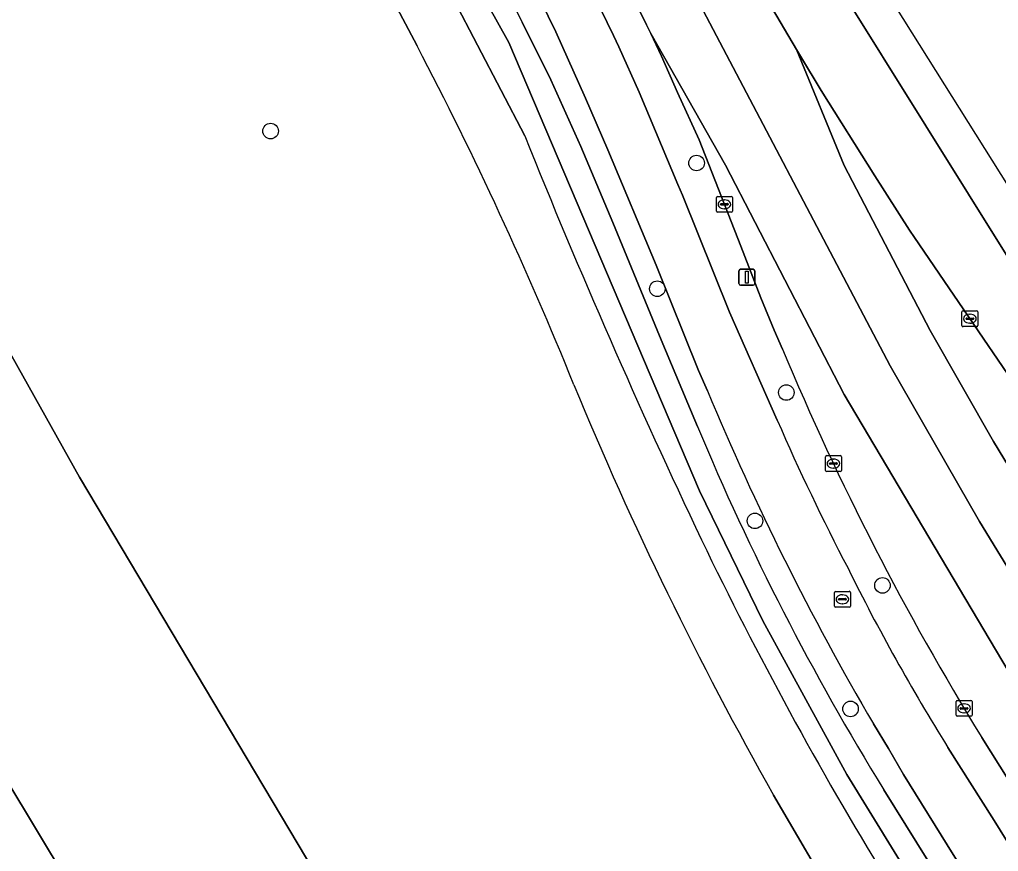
# Model space of a CAD drawing. Extents: x 157320 to 158835, y 386650 to 388491.
# Drawn here: x 158718.7 to 158780.2, y 387261.3 to 387313.5 of the extents above; entities that cross this region are included whole.
import ezdxf

# ---------------------------------------------------------------- set-up
doc = ezdxf.new("R2010")
doc.units = 0
for name, color, linetype in [('IMGEO_Berm_groen', 7, 'Continuous'), ('IMGEO_Berm_open', 7, 'Continuous'), ('IMGEO_Boom', 7, 'Continuous'), ('IMGEO_Fietspad_gesloten', 7, 'Continuous'), ('IMGEO_Gemengd_bos', 7, 'Continuous'), ('IMGEO_Grasland_overig', 7, 'Continuous'), ('IMGEO_Kolk', 7, 'Continuous'), ('IMGEO_Lichtmast', 7, 'Continuous'), ('IMGEO_Rijbaan_regionaal_gesloten', 7, 'Continuous'), ('IMGEO_Rioolput', 7, 'Continuous'), ('IMGEO_Voetpad_open', 7, 'Continuous'), ('IMGEO_Waterloop', 7, 'Continuous')]:
    doc.layers.add(name, color=color, linetype=linetype)

msp = doc.modelspace()

# ---------------------------------------------------------------- linework, layer by layer
at = {"layer": 'IMGEO_Berm_groen'}
for points in [[(158736.019, 387346.721), (158740.18, 387341.019), (158742.304, 387337.686), (158746.602, 387330.081), (158750.582, 387323.091), (158752.729, 387319.312), (158752.919, 387318.971), (158756.073, 387312.501), (158756.392, 387311.782), (158757.684, 387308.938), (158760.11, 387303.141), (158760.397, 387302.47), (158763.362, 387295.115), (158766.354, 387288.331)], [(158745.281, 387325.997), (158742.923, 387330.055), (158739.891, 387335.1), (158735.792, 387341.818), (158735.063, 387342.982), (158734.27, 387342.462), (158738.099, 387335.682), (158745.921, 387321.562), (158748.514, 387316.964), (158750.325, 387313.337), (158752.134, 387309.709), (158754.012, 387305.524), (158756.015, 387300.745), (158758.954, 387293.633), (158760.731, 387289.375), (158761.338, 387287.949)], [(158766.683, 387292.8), (158766.158, 387293.986), (158765.315, 387296.02), (158764.066, 387299.254), (158761.447, 387305.946), (158760.093, 387308.919), (158759.083, 387311.193), (158758.401, 387312.614), (158758.135, 387313.167), (158757.257, 387314.973), (158756.076, 387317.347), (158754.766, 387319.79), (158751.923, 387324.856), (158748.427, 387330.985)], [(158761.963, 387290.176), (158761.409, 387291.466), (158758.747, 387298.079), (158755.712, 387305.312), (158754.298, 387308.564), (158752.444, 387312.733), (158750.057, 387317.621), (158748.677, 387320.124), (158745.281, 387325.997)], [(158773.054, 387265.117), (158800.906, 387220.405), (158801.459, 387219.518), (158802.907, 387220.418), (158802.304, 387221.385), (158789.498, 387241.907), (158789.383, 387242.084), (158784.448, 387250), (158784.163, 387250.458), (158781.326, 387254.958), (158777.401, 387261.062), (158774.291, 387266.09), (158773.351, 387267.724), (158772.397, 387269.262)], [(158777.078, 387267.786), (158779.975, 387263.196), (158786.909, 387252.043), (158788.192, 387250), (158793.655, 387241.3), (158796.829, 387236.158), (158797.053, 387235.795), (158793.593, 387245.419), (158790.692, 387250), (158787.176, 387255.623), (158780.908, 387265.7), (158779.203, 387268.414)]]:
    msp.add_lwpolyline(points, dxfattribs=at)
for centre, radius, start, end in [((158929.182, 387360.822), 176.161, 202.71403, 211.63875), ((158922.437, 387357.177), 173.9, 202.66141, 210.36783), ((158901.779, 387347.375), 147.737, 203.55669, 207.55452), ((158911.38, 387350.52), 162.566, 202.63712, 211.69118), ((158886.69, 387336.346), 129.288, 206.31467, 212.02525)]:
    msp.add_arc(centre, radius, start, end, dxfattribs=at)
at = {"layer": 'IMGEO_Berm_open'}
for points in [[(158821.153, 387234.028), (158789.309, 387285.027), (158691.202, 387442.058), (158681.521, 387457.554)], [(158746.813, 387349.552), (158748.143, 387347.238), (158750.602, 387342.931), (158752.819, 387339.003), (158754.31, 387336.35), (158755.409, 387334.406), (158756.589, 387332.202), (158757.395, 387330.636), (158758.414, 387328.581), (158759.514, 387326.417), (158760.573, 387324.283), (158761.542, 387322.318), (158763.226, 387319.186), (158764.355, 387317.062), (158765.786, 387314.629), (158767.559, 387311.608), (158767.805, 387311.202), (158769.11, 387309.046), (158772.483, 387303.684), (158774.658, 387300.275), (158774.978, 387299.803), (158784.538, 387285.792)]]:
    msp.add_lwpolyline(points, dxfattribs=at)
at = {"layer": 'IMGEO_Boom'}
for centre in [(158734.52, 387306.491), (158761.283, 387304.485), (158758.816, 387296.589), (158766.923, 387290.072), (158764.952, 387282.014), (158772.964, 387277.96), (158770.956, 387270.203)]:
    msp.add_circle(centre, 0.489, dxfattribs=at)
at = {"layer": 'IMGEO_Fietspad_gesloten'}
for points in [[(158736.182, 387347.611), (158735.696, 387348.076), (158734.87, 387348.801), (158726.686, 387356.515), (158730.032, 387351.01), (158735.063, 387342.982), (158735.792, 387341.818), (158739.891, 387335.1), (158742.923, 387330.055), (158745.281, 387325.997), (158748.677, 387320.124), (158750.057, 387317.621), (158752.444, 387312.733), (158754.298, 387308.564), (158755.712, 387305.312), (158758.747, 387298.079), (158761.409, 387291.466), (158761.963, 387290.176)], [(158766.354, 387288.331), (158763.362, 387295.115), (158760.397, 387302.47), (158760.11, 387303.141), (158757.684, 387308.938), (158756.392, 387311.782), (158756.073, 387312.501), (158752.919, 387318.971), (158752.729, 387319.312), (158750.582, 387323.091), (158746.602, 387330.081), (158742.304, 387337.686), (158740.18, 387341.019), (158736.019, 387346.721)], [(158772.397, 387269.262), (158773.351, 387267.724), (158774.291, 387266.09), (158777.401, 387261.062), (158781.326, 387254.958), (158784.163, 387250.458), (158784.448, 387250), (158789.383, 387242.084), (158789.498, 387241.907), (158802.304, 387221.385), (158802.907, 387220.418), (158803.465, 387219.524), (158803.525, 387219.408), (158803.581, 387219.291), (158806.218, 387220.87), (158804.952, 387223.044)], [(158804.952, 387223.044), (158804.508, 387223.808), (158797.053, 387235.795), (158796.829, 387236.158), (158793.655, 387241.3), (158788.192, 387250), (158786.909, 387252.043), (158779.975, 387263.196), (158777.078, 387267.786)]]:
    msp.add_lwpolyline(points, dxfattribs=at)
for centre, radius, start, end in [((158922.437, 387357.177), 173.9, 202.66141, 210.36783), ((158901.779, 387347.375), 147.737, 203.55669, 207.55452), ((158886.69, 387336.346), 129.288, 206.31467, 212.02525)]:
    msp.add_arc(centre, radius, start, end, dxfattribs=at)
at = {"layer": 'IMGEO_Gemengd_bos'}
for points in [[(158638.25, 387399.999), (158639.633, 387403.815), (158666.899, 387437.84), (158663.594, 387443.101), (158650.922, 387461.865), (158648.482, 387465.755), (158639.494, 387480.083), (158634.108, 387488.668), (158608.408, 387529.637), (158601.839, 387500), (158604.208, 387500), (158596.382, 387472.952), (158593.462, 387466.69), (158597.744, 387460.114), (158678.793, 387329.386), (158706.484, 387284.721), (158727.382, 387250), (158738.123, 387232.155)], [(158746.615, 387217.687), (158747.074, 387216.708), (158757.171, 387212.621), (158756.73, 387227.288), (158722.502, 387284.75), (158712.905, 387301.899), (158712.721, 387302.685), (158712.359, 387305.488), (158712.399, 387308.11), (158712.796, 387310.665), (158713.421, 387312.818), (158724.707, 387337.331), (158722.853, 387344.771), (158714.483, 387330.705)], [(158738.123, 387232.155), (158727.382, 387250), (158706.484, 387284.721), (158678.793, 387329.386), (158675.046, 387327.081), (158701.342, 387284.636), (158722.522, 387250), (158733.608, 387231.871)]]:
    msp.add_lwpolyline(points, dxfattribs=at)
at = {"layer": 'IMGEO_Grasland_overig'}
for points in [[(158788.567, 387237.071), (158770.723, 387266.089), (158765.456, 387275.732), (158761.465, 387283.903), (158749.492, 387312.056), (158737.63, 387333.331), (158731.581, 387344.539), (158725.735, 387354.645), (158724.417, 387353.882), (158724.622, 387353.514), (158743.066, 387320.448), (158750.488, 387306.195)], [(158743.733, 387311.836), (158733.737, 387330.688), (158723.98, 387346.665), (158722.853, 387344.771), (158724.707, 387337.331), (158713.421, 387312.818), (158712.796, 387310.665), (158712.399, 387308.11), (158712.359, 387305.488), (158712.721, 387302.685), (158712.905, 387301.899), (158722.502, 387284.75), (158756.73, 387227.288), (158757.171, 387212.621), (158747.074, 387216.708), (158753.8, 387202.356), (158754.31, 387202.672), (158758.096, 387195.296), (158754.385, 387192.52), (158748.97, 387199.36), (158752.343, 387201.452), (158745.764, 387212.834)], [(158773.177, 387259.545), (158778.866, 387250), (158793.088, 387226.137), (158791.403, 387225.096), (158775.262, 387250), (158770.289, 387257.672), (158766.119, 387264.791)]]:
    msp.add_lwpolyline(points, dxfattribs=at)
for centre, radius, start, end in [((158525.094, 387197.757), 246.612, 22.10327, 27.55416), ((159168.429, 387473.966), 450.357, 201.87161, 205.39544), ((158968.634, 387379.291), 232.643, 202.42315, 209.48341), ((158984.648, 387388.491), 247.684, 205.76596, 211.37305)]:
    msp.add_arc(centre, radius, start, end, dxfattribs=at)
at = {"layer": 'IMGEO_Kolk'}
for p, q in [((158762.531, 387301.466), (158762.531, 387302.318)), ((158762.606, 387302.392), (158763.458, 387302.392)), ((158763.019, 387302.172), (158763.044, 387302.172)), ((158763.532, 387302.318), (158763.532, 387301.466)), ((158762.79, 387301.886), (158762.79, 387301.898)), ((158763.228, 387301.849), (158762.83, 387301.849)), ((158762.833, 387301.935), (158763.231, 387301.935)), ((158763.042, 387301.612), (158763.017, 387301.612)), ((158763.274, 387301.898), (158763.274, 387301.886)), ((158763.458, 387301.392), (158762.606, 387301.392)), ((158777.954, 387294.283), (158777.954, 387295.135)), ((158778.029, 387295.209), (158778.881, 387295.209)), ((158778.442, 387294.989), (158778.467, 387294.989)), ((158778.955, 387295.135), (158778.955, 387294.283)), ((158778.881, 387294.209), (158778.029, 387294.209)), ((158778.213, 387294.703), (158778.213, 387294.715)), ((158778.651, 387294.666), (158778.253, 387294.666)), ((158778.256, 387294.752), (158778.654, 387294.752)), ((158778.465, 387294.429), (158778.44, 387294.429)), ((158778.697, 387294.715), (158778.697, 387294.703)), ((158769.383, 387285.182), (158769.383, 387286.034)), ((158769.458, 387286.108), (158770.31, 387286.108)), ((158769.642, 387285.602), (158769.642, 387285.614)), ((158770.08, 387285.565), (158769.682, 387285.565)), ((158769.685, 387285.651), (158770.083, 387285.651)), ((158769.871, 387285.888), (158769.896, 387285.888)), ((158770.126, 387285.614), (158770.126, 387285.602)), ((158770.384, 387286.034), (158770.384, 387285.182)), ((158770.31, 387285.108), (158769.458, 387285.108)), ((158769.894, 387285.328), (158769.869, 387285.328)), ((158777.592, 387269.812), (158777.592, 387270.664)), ((158777.667, 387270.738), (158778.519, 387270.738)), ((158777.851, 387270.232), (158777.851, 387270.244)), ((158778.289, 387270.195), (158777.891, 387270.195)), ((158777.894, 387270.281), (158778.292, 387270.281)), ((158778.08, 387270.518), (158778.105, 387270.518)), ((158778.335, 387270.244), (158778.335, 387270.232)), ((158778.593, 387270.664), (158778.593, 387269.812)), ((158778.519, 387269.738), (158777.667, 387269.738)), ((158778.103, 387269.958), (158778.078, 387269.958))]:
    msp.add_line(p, q, dxfattribs=at)
for points in [[(158762.531, 387301.466), (158762.531, 387302.318)], [(158762.606, 387302.392), (158763.458, 387302.392)], [(158763.532, 387302.318), (158763.532, 387301.466)], [(158763.458, 387301.392), (158762.606, 387301.392)], [(158777.954, 387294.283), (158777.954, 387295.135)], [(158778.029, 387295.209), (158778.881, 387295.209)], [(158778.955, 387295.135), (158778.955, 387294.283)], [(158778.881, 387294.209), (158778.029, 387294.209)], [(158769.383, 387285.182), (158769.383, 387286.034)], [(158769.458, 387286.108), (158770.31, 387286.108)], [(158770.384, 387286.034), (158770.384, 387285.182)], [(158770.31, 387285.108), (158769.458, 387285.108)], [(158777.592, 387269.812), (158777.592, 387270.664)], [(158777.667, 387270.738), (158778.519, 387270.738)], [(158778.593, 387270.664), (158778.593, 387269.812)], [(158778.519, 387269.738), (158777.667, 387269.738)]]:
    msp.add_lwpolyline(points, dxfattribs=at)
for centre, radius, start, end in [((158762.608, 387302.316), 0.0765, 91.55205, 178.44795), ((158762.608, 387302.316), 0.0765, 91.55205, 178.44795), ((158763.456, 387302.316), 0.0765, 1.55205, 88.44795), ((158763.456, 387302.316), 0.0765, 1.55205, 88.44795), ((158762.83, 387301.895), 0.0403, 85.87752, 175.75265), ((158762.827, 387301.885), 0.0366, 178.93798, 274.71019), ((158763.231, 387301.892), 0.043, 264.86636, 352.45326), ((158763.235, 387301.897), 0.0386, 1.73085, 96.63898), ((158762.608, 387301.468), 0.0765, 181.55205, 268.44795), ((158762.608, 387301.468), 0.0765, 181.55205, 268.44795), ((158763.456, 387301.468), 0.0765, 271.55205, 358.44795), ((158763.456, 387301.468), 0.0765, 271.55205, 358.44795), ((158778.031, 387295.133), 0.0765, 91.55205, 178.44795), ((158778.031, 387295.133), 0.0765, 91.55205, 178.44795), ((158778.879, 387295.133), 0.0765, 1.55205, 88.44795), ((158778.879, 387295.133), 0.0765, 1.55205, 88.44795), ((158778.031, 387294.285), 0.0765, 181.55205, 268.44795), ((158778.031, 387294.285), 0.0765, 181.55205, 268.44795), ((158778.253, 387294.712), 0.0403, 85.87752, 175.75265), ((158778.25, 387294.702), 0.0366, 178.93798, 274.71019), ((158778.654, 387294.709), 0.043, 264.86636, 352.45326), ((158778.658, 387294.714), 0.0386, 1.73085, 96.63898), ((158778.879, 387294.285), 0.0765, 271.55205, 358.44795), ((158778.879, 387294.285), 0.0765, 271.55205, 358.44795), ((158769.46, 387286.032), 0.0765, 91.55205, 178.44795), ((158769.46, 387286.032), 0.0765, 91.55205, 178.44795), ((158769.682, 387285.611), 0.0403, 85.87752, 175.75265), ((158769.679, 387285.601), 0.0366, 178.93798, 274.71019), ((158770.083, 387285.608), 0.043, 264.86636, 352.45326), ((158770.087, 387285.613), 0.0386, 1.73085, 96.63898), ((158770.308, 387286.032), 0.0765, 1.55205, 88.44795), ((158770.308, 387286.032), 0.0765, 1.55205, 88.44795), ((158769.46, 387285.184), 0.0765, 181.55205, 268.44795), ((158769.46, 387285.184), 0.0765, 181.55205, 268.44795), ((158770.308, 387285.184), 0.0765, 271.55205, 358.44795), ((158770.308, 387285.184), 0.0765, 271.55205, 358.44795), ((158777.669, 387270.662), 0.0765, 91.55205, 178.44795), ((158777.669, 387270.662), 0.0765, 91.55205, 178.44795), ((158777.891, 387270.241), 0.0403, 85.87752, 175.75265), ((158777.888, 387270.231), 0.0366, 178.93798, 274.71019), ((158778.292, 387270.238), 0.043, 264.86636, 352.45326), ((158778.296, 387270.243), 0.0386, 1.73085, 96.63898), ((158778.517, 387270.662), 0.0765, 1.55205, 88.44795), ((158778.517, 387270.662), 0.0765, 1.55205, 88.44795), ((158777.669, 387269.814), 0.0765, 181.55205, 268.44795), ((158777.669, 387269.814), 0.0765, 181.55205, 268.44795), ((158778.517, 387269.814), 0.0765, 271.55205, 358.44795), ((158778.517, 387269.814), 0.0765, 271.55205, 358.44795)]:
    msp.add_arc(centre, radius, start, end, dxfattribs=at)
for centre, major_axis, ratio, start_param, end_param in [((158763.018, 387301.892), (-0.387, 0.002), 0.722429, 4.712389, 7.853982), ((158763.043, 387301.892), (-0.39, 0.002), 0.717154, 1.570796, 4.712389), ((158778.441, 387294.709), (-0.387, 0.002), 0.722429, 4.712389, 7.853982), ((158778.466, 387294.709), (-0.39, 0.002), 0.717154, 1.570796, 4.712389), ((158769.87, 387285.608), (-0.387, 0.002), 0.722429, 4.712389, 7.853982), ((158769.895, 387285.608), (-0.39, 0.002), 0.717154, 1.570796, 4.712389), ((158778.079, 387270.238), (-0.387, 0.002), 0.722429, 4.712389, 7.853982), ((158778.104, 387270.238), (-0.39, 0.002), 0.717154, 1.570796, 4.712389)]:
    msp.add_ellipse(centre, major_axis=major_axis, ratio=ratio, start_param=start_param, end_param=end_param, dxfattribs=at)
at = {"layer": 'IMGEO_Lichtmast'}
for p, q in [((158763.945, 387296.916), (158763.945, 387297.716)), ((158763.945, 387297.716), (158763.945, 387296.916)), ((158764.045, 387297.816), (158764.835, 387297.816)), ((158764.835, 387297.816), (158764.045, 387297.816)), ((158764.935, 387297.716), (158764.935, 387296.916)), ((158764.935, 387296.916), (158764.935, 387297.716)), ((158764.835, 387296.816), (158764.045, 387296.816)), ((158764.045, 387296.816), (158764.835, 387296.816))]:
    msp.add_line(p, q, dxfattribs=at)
msp.add_lwpolyline([(158764.365, 387297.691), (158764.515, 387297.691), (158764.515, 387296.941), (158764.365, 387296.941), (158764.365, 387297.691)], dxfattribs=at)
for centre, start, end in [((158764.045, 387297.716), 90, 180), ((158764.045, 387297.716), 90, 180), ((158764.835, 387297.716), 0, 90), ((158764.835, 387297.716), 360, 90), ((158764.045, 387296.916), 180, 270), ((158764.045, 387296.916), 180, 270), ((158764.835, 387296.916), 270, 0), ((158764.835, 387296.916), 270, 0)]:
    msp.add_arc(centre, 0.1, start, end, dxfattribs=at)
at = {"layer": 'IMGEO_Rijbaan_regionaal_gesloten'}
for points in [[(158626.924, 387544.874), (158639.233, 387525.255), (158655.038, 387500), (158658.923, 387493.792), (158681.521, 387457.554), (158691.202, 387442.058), (158789.309, 387285.027), (158821.153, 387234.028), (158823.356, 387235.46), (158677.179, 387467.992), (158588.04, 387615.09)], [(158620.059, 387546.215), (158632.83, 387525.668), (158666.884, 387471.14), (158686.13, 387440.39), (158711.75, 387399.391), (158722.187, 387382.726), (158732.775, 387365.792), (158736.899, 387358.976), (158747.438, 387341.183), (158773.452, 387291.74), (158779.065, 387281.971), (158785.896, 387270.815), (158812.144, 387228.589)], [(158812.144, 387228.589), (158785.896, 387270.815), (158779.065, 387281.971), (158773.452, 387291.74), (158747.438, 387341.183), (158736.899, 387358.976), (158732.775, 387365.792), (158722.187, 387382.726), (158711.75, 387399.391), (158686.13, 387440.39), (158666.884, 387471.14), (158632.83, 387525.668), (158620.059, 387546.215)], [(158814.92, 387230.29), (158790.397, 387269.802), (158779.932, 387286.998), (158775.957, 387293.978), (158770.566, 387304.336), (158767.559, 387311.608), (158765.786, 387314.629), (158764.355, 387317.062), (158763.226, 387319.186), (158761.542, 387322.318), (158760.573, 387324.283), (158759.514, 387326.417), (158758.414, 387328.581), (158757.395, 387330.636), (158756.589, 387332.202), (158755.409, 387334.406), (158754.31, 387336.35), (158752.819, 387339.003), (158750.602, 387342.931), (158748.143, 387347.238), (158746.813, 387349.552)], [(158748.427, 387330.985), (158751.923, 387324.856), (158754.766, 387319.79), (158756.076, 387317.347), (158757.257, 387314.973), (158758.135, 387313.167), (158758.401, 387312.614), (158763.094, 387304.344), (158770.557, 387289.944), (158780.857, 387272.599), (158802.168, 387238.381)], [(158758.401, 387312.614), (158759.083, 387311.193), (158760.093, 387308.919), (158761.447, 387305.946), (158764.066, 387299.254), (158765.315, 387296.02), (158766.158, 387293.986), (158766.683, 387292.8)], [(158779.203, 387268.414), (158780.908, 387265.7), (158787.176, 387255.623), (158790.692, 387250), (158793.593, 387245.419), (158806.256, 387224.982), (158809.337, 387226.87), (158802.168, 387238.381), (158780.857, 387272.599), (158770.557, 387289.944), (158763.094, 387304.344), (158758.401, 387312.614)]]:
    msp.add_lwpolyline(points, dxfattribs=at)
msp.add_lwpolyline([(158791.485, 387275.13), (158791.279, 387275.459), (158789.402, 387278.356), (158787.141, 387281.881), (158784.538, 387285.792), (158774.978, 387299.803), (158774.658, 387300.275), (158772.483, 387303.684), (158769.11, 387309.046), (158767.805, 387311.202), (158767.559, 387311.608), (158770.566, 387304.336), (158775.957, 387293.978), (158779.932, 387286.998), (158790.397, 387269.802), (158814.92, 387230.29), (158818.216, 387232.309)], close=True, dxfattribs=at)
msp.add_arc((158929.182, 387360.822), 176.161, 202.71403, 211.63875, dxfattribs=at)
at = {"layer": 'IMGEO_Rioolput'}
for p, q in [((158770.021, 387277.587), (158770.873, 387277.587)), ((158769.946, 387276.661), (158769.946, 387277.513)), ((158770.205, 387277.081), (158770.205, 387277.093)), ((158770.643, 387277.044), (158770.245, 387277.044)), ((158770.248, 387277.13), (158770.646, 387277.13)), ((158770.434, 387277.367), (158770.459, 387277.367)), ((158770.689, 387277.093), (158770.689, 387277.081)), ((158770.947, 387277.513), (158770.947, 387276.661)), ((158770.873, 387276.587), (158770.021, 387276.587)), ((158770.457, 387276.807), (158770.432, 387276.807))]:
    msp.add_line(p, q, dxfattribs=at)
for points in [[(158770.021, 387277.587), (158770.873, 387277.587)], [(158769.946, 387276.661), (158769.946, 387277.513)], [(158770.947, 387277.513), (158770.947, 387276.661)], [(158770.873, 387276.587), (158770.021, 387276.587)]]:
    msp.add_lwpolyline(points, dxfattribs=at)
for centre, radius, start, end in [((158770.023, 387277.511), 0.0765, 91.55205, 178.44795), ((158770.023, 387277.511), 0.0765, 91.55205, 178.44795), ((158770.871, 387277.511), 0.0765, 1.55205, 88.44795), ((158770.871, 387277.511), 0.0765, 1.55205, 88.44795), ((158770.245, 387277.09), 0.0403, 85.87752, 175.75265), ((158770.242, 387277.08), 0.0366, 178.93798, 274.71019), ((158770.646, 387277.087), 0.043, 264.86636, 352.45326), ((158770.65, 387277.092), 0.0386, 1.73085, 96.63898), ((158770.023, 387276.663), 0.0765, 181.55205, 268.44795), ((158770.023, 387276.663), 0.0765, 181.55205, 268.44795), ((158770.871, 387276.663), 0.0765, 271.55205, 358.44795), ((158770.871, 387276.663), 0.0765, 271.55205, 358.44795)]:
    msp.add_arc(centre, radius, start, end, dxfattribs=at)
for centre, major_axis, ratio, start_param, end_param in [((158770.433, 387277.087), (-0.387, 0.002), 0.722429, 4.712389, 7.853982), ((158770.458, 387277.087), (-0.39, 0.002), 0.717154, 1.570796, 4.712389)]:
    msp.add_ellipse(centre, major_axis=major_axis, ratio=ratio, start_param=start_param, end_param=end_param, dxfattribs=at)
at = {"layer": 'IMGEO_Voetpad_open'}
for points in [[(158704.205, 387389.448), (158723.067, 387358.945), (158723.211, 387359.01), (158724.647, 387356.528), (158725.735, 387354.645), (158731.581, 387344.539), (158737.63, 387333.331), (158749.492, 387312.056), (158761.465, 387283.903), (158765.456, 387275.732), (158770.723, 387266.089), (158788.567, 387237.071)], [(158761.338, 387287.949), (158760.731, 387289.375), (158758.954, 387293.633), (158756.015, 387300.745), (158754.012, 387305.524), (158752.134, 387309.709), (158750.325, 387313.337), (158748.514, 387316.964), (158745.921, 387321.562), (158738.099, 387335.682), (158734.27, 387342.462), (158735.063, 387342.982), (158730.032, 387351.01)], [(158800.906, 387220.405), (158773.054, 387265.117)]]:
    msp.add_lwpolyline(points, dxfattribs=at)
msp.add_arc((158911.38, 387350.52), 162.566, 202.63712, 211.69118, dxfattribs=at)
at = {"layer": 'IMGEO_Waterloop'}
for points in [[(158750.488, 387306.195), (158743.066, 387320.448), (158724.622, 387353.514), (158724.417, 387353.882), (158723.23, 387353.196), (158723.172, 387352.488), (158723.032, 387352.021), (158722.836, 387351.656), (158703.474, 387327.248), (158702.127, 387327.265), (158700.808, 387327.281), (158674.626, 387368.34), (158671.009, 387372.558), (158668.718, 387371.557)], [(158705.836, 387325.126), (158723.838, 387346.879), (158723.98, 387346.665), (158733.737, 387330.688), (158743.733, 387311.836)], [(158766.119, 387264.791), (158770.289, 387257.672), (158775.262, 387250), (158791.403, 387225.096), (158793.088, 387226.137), (158778.866, 387250), (158773.177, 387259.545)]]:
    msp.add_lwpolyline(points, dxfattribs=at)
for centre, radius, start, end in [((158525.094, 387197.757), 246.612, 22.10327, 27.55416), ((159168.429, 387473.966), 450.357, 201.87161, 205.39544), ((158968.634, 387379.291), 232.643, 202.42315, 209.48341), ((158984.648, 387388.491), 247.684, 205.76596, 211.37305)]:
    msp.add_arc(centre, radius, start, end, dxfattribs=at)

doc.saveas('drawing.dxf')
